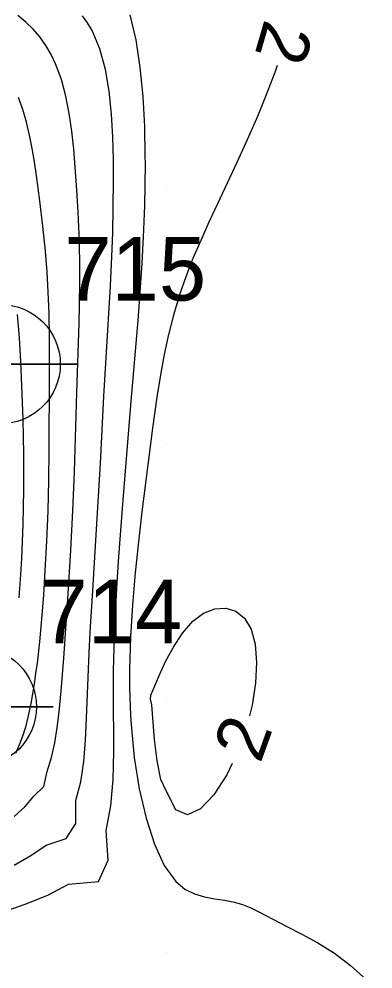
# Model space of a CAD drawing. Extents: x 2602990 to 2605851, y 618069 to 619180.
# Drawn here: x 2603864.2 to 2603878.12, y 618369.36 to 618406.71 of the extents above; entities that cross this region are included whole.
import ezdxf

# ---------------------------------------------------------------- set-up
doc = ezdxf.new("R2010")
doc.units = 0
for name, color, linetype in [('DTM Contours Major', 7, 'Continuous'), ('DTM Contours Major Text', 7, 'Continuous'), ('DTM Contours Minor', 7, 'Continuous'), ('DTM Contours Minor Text', 7, 'Continuous'), ('Exist DTM Breakline Cogo Number', 7, 'Continuous'), ('Exist DTM Breakline Cogo Point CELL', 7, 'Continuous'), ('Exist DTM Crownline', 7, 'Continuous'), ('Exist DTM QL2 LIDAR Elevation Point', 7, 'Continuous'), ('Exist Roads EOP', 7, 'Continuous')]:
    doc.layers.add(name, color=color, linetype=linetype)

# ---------------------------------------------------------------- blocks, each defined once
blk = doc.blocks.new('EXIST DTM BREAKLINE COGO POINT')
at = {"layer": 'Exist DTM Breakline Cogo Point CELL'}
blk.add_lwpolyline([(0, 0.06), (0, -0.06), (0, 0), (0.06, 0), (-0.06, 0)], dxfattribs=at)
blk.add_circle((0, 0), 0.04688, dxfattribs=at)

msp = doc.modelspace()

# ---------------------------------------------------------------- linework, layer by layer
at = {"layer": 'DTM Contours Major'}
msp.add_lwpolyline([(2603874.347, 618404.888), (2603874.29, 618404.713), (2603873.947, 618403.791), (2603873.572, 618402.875), (2603873.173, 618401.967), (2603872.761, 618401.067), (2603872, 618399.449), (2603871.664, 618398.726), (2603871.342, 618398.009), (2603871.039, 618397.295), (2603870.759, 618396.582), (2603870.509, 618395.869), (2603870.267, 618395.065), (2603870.062, 618394.26), (2603869.889, 618393.454), (2603869.742, 618392.649), (2603869.615, 618391.847), (2603869.446, 618390.626), (2603869.029, 618387.334), (2603868.891, 618386.159), (2603868.764, 618384.937), (2603868.657, 618383.684), (2603868.58, 618382.415), (2603868.543, 618381.147), (2603868.544, 618380.417), (2603868.564, 618379.692), (2603868.582, 618379.33), (2603868.605, 618378.969), (2603868.732, 618377.682), (2603868.929, 618376.442), (2603869.192, 618375.291), (2603869.52, 618374.272), (2603869.909, 618373.428), (2603870.358, 618372.803), (2603870.717, 618372.504), (2603871.097, 618372.311), (2603871.491, 618372.194), (2603871.889, 618372.122), (2603872.284, 618372.066), (2603872.667, 618371.993), (2603872.99, 618371.896), (2603873.307, 618371.768), (2603873.629, 618371.612), (2603874.723, 618371.028), (2603875.313, 618370.729), (2603875.951, 618370.389), (2603876.602, 618369.986), (2603877.234, 618369.495), (2603877.858, 618368.934)], dxfattribs=at)
at = {"layer": 'DTM Contours Minor'}
for points in [[(2603863.514, 618371.59), (2603864.437, 618371.916), (2603865.332, 618372.269), (2603866.142, 618372.698), (2603867.329, 618372.806), (2603867.698, 618373.637), (2603867.62, 618374.813), (2603867.809, 618375.776), (2603867.899, 618376.818), (2603867.924, 618377.91), (2603867.914, 618380.265), (2603867.918, 618381.093), (2603867.925, 618381.508), (2603867.954, 618382.536), (2603867.999, 618383.561), (2603868.056, 618384.574), (2603868.122, 618385.566), (2603868.292, 618387.808), (2603868.606, 618391.687), (2603868.877, 618394.856), (2603868.963, 618395.973), (2603869.039, 618397.095), (2603869.112, 618398.442), (2603869.146, 618399.381), (2603869.162, 618400.178), (2603869.166, 618401.033), (2603869.165, 618401.323), (2603869.139, 618402.488), (2603869.077, 618403.663), (2603868.967, 618404.809), (2603868.8, 618405.892), (2603868.565, 618406.875)], [(2603864.008, 618373.448), (2603864.669, 618373.821), (2603865.27, 618374.235), (2603866.048, 618374.487), (2603866.435, 618375.077), (2603866.439, 618375.982), (2603866.626, 618376.727), (2603866.744, 618377.524), (2603866.813, 618378.359), (2603866.856, 618379.212), (2603866.958, 618381.789), (2603866.999, 618382.607), (2603867.095, 618384.248), (2603867.302, 618387.521), (2603867.397, 618389.241), (2603867.532, 618391.89), (2603867.745, 618395.34), (2603867.795, 618396.206), (2603867.851, 618397.37), (2603867.884, 618398.303), (2603867.906, 618399.287), (2603867.915, 618400.409), (2603867.909, 618401.181), (2603867.888, 618402.073), (2603867.84, 618402.978), (2603867.749, 618403.873), (2603867.6, 618404.733), (2603867.379, 618405.537), (2603867.071, 618406.261), (2603866.896, 618406.562), (2603866.699, 618406.841)], [(2603864.013, 618375.359), (2603864.429, 618375.743), (2603864.787, 618376.158), (2603865.179, 618376.531), (2603865.302, 618377.13), (2603865.473, 618377.676), (2603865.601, 618378.253), (2603865.697, 618378.854), (2603865.773, 618379.474), (2603865.854, 618380.3), (2603865.956, 618381.577), (2603866.121, 618383.908), (2603866.241, 618385.826), (2603866.321, 618387.376), (2603866.382, 618388.911), (2603866.473, 618392.03), (2603866.566, 618394.755), (2603866.582, 618395.424), (2603866.593, 618396.45), (2603866.588, 618397.173), (2603866.561, 618398.249), (2603866.524, 618399.112), (2603866.474, 618399.99), (2603866.409, 618400.888), (2603866.35, 618401.592), (2603866.273, 618402.3), (2603866.172, 618403.001), (2603866.039, 618403.683), (2603865.863, 618404.335), (2603865.639, 618404.945), (2603865.458, 618405.323), (2603865.251, 618405.677), (2603865.017, 618406.006), (2603864.756, 618406.311), (2603864.469, 618406.591), (2603864.153, 618406.846)], [(2603864.069, 618377.845), (2603864.235, 618378.211), (2603864.374, 618378.589), (2603864.491, 618378.979), (2603864.59, 618379.383), (2603864.677, 618379.798), (2603864.746, 618380.18), (2603864.809, 618380.572), (2603864.866, 618380.974), (2603864.919, 618381.384), (2603865.012, 618382.23), (2603865.096, 618383.132), (2603865.169, 618384.065), (2603865.232, 618385.029), (2603865.293, 618386.187), (2603865.341, 618387.37), (2603865.373, 618388.568), (2603865.39, 618389.775), (2603865.401, 618392.662), (2603865.398, 618394.172), (2603865.38, 618395.153), (2603865.347, 618395.967), (2603865.299, 618396.776), (2603865.235, 618397.588), (2603865.14, 618398.57), (2603865.023, 618399.562), (2603864.887, 618400.559), (2603864.806, 618401.091), (2603864.715, 618401.62), (2603864.611, 618402.142), (2603864.49, 618402.653), (2603864.348, 618403.15), (2603864.18, 618403.629)], [(2603864.128, 618395.094), (2603864.202, 618394.174), (2603864.258, 618393.25), (2603864.301, 618392.296), (2603864.346, 618390.98), (2603864.361, 618390.3), (2603864.372, 618389.61), (2603864.376, 618388.914), (2603864.374, 618388.216), (2603864.364, 618387.525), (2603864.347, 618386.84), (2603864.323, 618386.166), (2603864.293, 618385.507), (2603864.256, 618384.868), (2603864.189, 618383.952)], [(2603869.368, 618379.972), (2603869.385, 618380.13), (2603869.404, 618380.2), (2603869.431, 618380.252), (2603869.719, 618380.922), (2603869.963, 618381.45), (2603870.266, 618382.021), (2603870.624, 618382.571), (2603871.031, 618383.036), (2603871.455, 618383.348), (2603871.895, 618383.521), (2603872.326, 618383.55), (2603872.724, 618383.43), (2603873.065, 618383.156), (2603873.325, 618382.722), (2603873.483, 618382.134), (2603873.54, 618381.418), (2603873.498, 618380.605), (2603873.36, 618379.73), (2603873.255, 618379.319)], [(2603872.578, 618377.442), (2603872.367, 618377), (2603871.861, 618376.212), (2603871.333, 618375.658), (2603870.82, 618375.43), (2603870.362, 618375.625), (2603870, 618376.335), (2603869.778, 618376.818), (2603869.627, 618377.55), (2603869.528, 618378.382), (2603869.417, 618379.744), (2603869.368, 618379.972)]]:
    msp.add_lwpolyline(points, dxfattribs=at)
at = {"layer": 'Exist DTM Crownline'}
msp.add_spline([(2603233.488, 618380.754), (2603285.185, 618400.095), (2603335.457, 618418.629), (2603390.812, 618439.069), (2603440.087, 618457.325), (2603493.996, 618477.231), (2603542.655, 618495.301), (2603600.808, 618516.867), (2603653.659, 618536.362), (2603706.222, 618555.742), (2603764.811, 618577.593), (2603823.52, 618599.847), (2603878.564, 618620.56), (2603937.951, 618643.078), (2603997.369, 618665.789), (2604036.209, 618680.665), (2604055.311, 618688.017)], degree=3, dxfattribs=at)
at = {"layer": 'Exist DTM QL2 LIDAR Elevation Point'}
for p, q in [((2603870, 618400), (2603870, 618400)), ((2603870, 618390), (2603870, 618390)), ((2603870, 618380), (2603870, 618380)), ((2603870, 618370), (2603870, 618370))]:
    msp.add_line(p, q, dxfattribs=at)
at = {"layer": 'Exist Roads EOP'}
for points in [[(2603230.17, 618389.98), (2603282.929, 618409.597), (2603332.773, 618427.868), (2603388.167, 618448.413), (2603437.203, 618466.721), (2603490.778, 618486.527), (2603539.039, 618504.558), (2603597.451, 618526.156), (2603651.053, 618545.972), (2603705.208, 618566.084), (2603762.02, 618587.183), (2603820.334, 618609.162), (2603876.341, 618629.99), (2603934.909, 618652.28), (2603996.409, 618675.568), (2604033.216, 618689.957), (2604052.01, 618697.199)], [(2604034.633, 618668.486), (2603984.89, 618650.123), (2603936.767, 618631.654), (2603888.195, 618613.335), (2603837.766, 618594.258), (2603782.918, 618573.705), (2603731.939, 618554.39), (2603671.126, 618532.171), (2603621.822, 618514.106), (2603561.545, 618491.877), (2603506.421, 618471.293), (2603452.163, 618451.33), (2603398.364, 618431.316), (2603341.431, 618410.355), (2603281.65, 618388.199), (2603223.033, 618366.475), (2603185.717, 618352.612)]]:
    msp.add_spline(points, degree=3, dxfattribs=at)

# ---------------------------------------------------------------- block references
at = {"layer": 'Exist DTM Breakline Cogo Point CELL', "xscale": 50, "yscale": 50}
for p in [(2603863.479, 618393.143), (2603862.541, 618379.668)]:
    msp.add_blockref('EXIST DTM BREAKLINE COGO POINT', p, dxfattribs=at)

# ---------------------------------------------------------------- texts
at = {"layer": 'DTM Contours Major Text'}
msp.add_text('2', height=2, rotation=253.7106, dxfattribs=at).set_placement((2603873.871, 618406.749))
at = {"layer": 'DTM Contours Minor Text'}
msp.add_text('2', height=2, rotation=70.1559, dxfattribs=at).set_placement((2603873.683, 618377.409))
at = {"layer": 'Exist DTM Breakline Cogo Number'}
for s, p in [('715', (2603865.979, 618395.643)), ('714', (2603865.041, 618382.168))]:
    msp.add_text(s, height=2.5, dxfattribs=at).set_placement(p)

doc.saveas('drawing.dxf')
